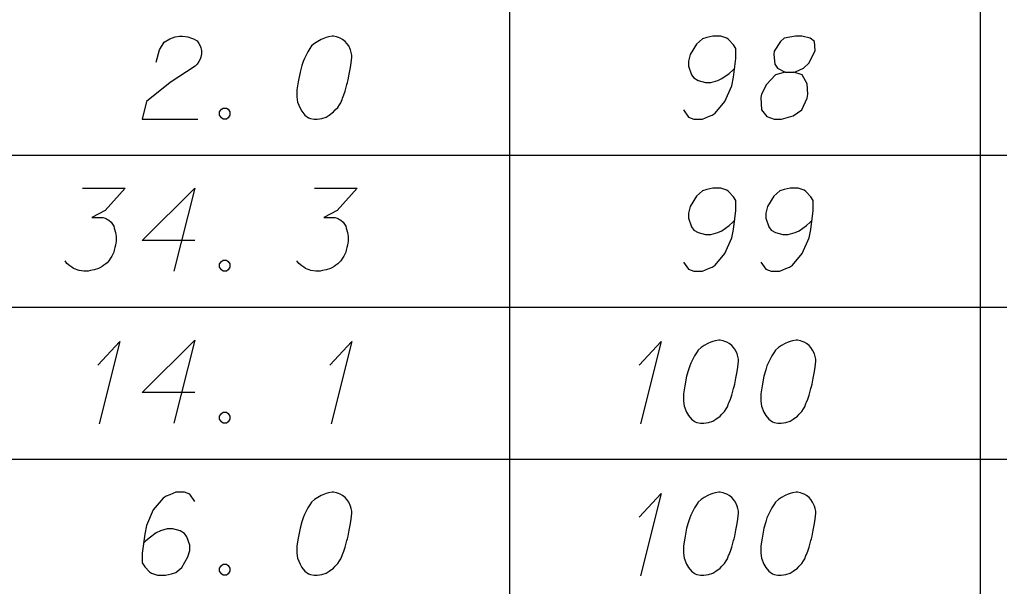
# Model space of a CAD drawing. Extents: x 2074207 to 2076812, y 516372 to 523312.
# Drawn here: x 2076621.8 to 2076678.5, y 519647 to 519679.9 of the extents above; entities that cross this region are included whole.
import ezdxf

# ---------------------------------------------------------------- set-up
doc = ezdxf.new("R2010")
doc.units = 0
doc.layers.add('Prop DirtTable_ Soil Test Results - Outline (Minor)', color=7, linetype='Continuous')
doc.layers.add('Prop DirtTable_ Soil Test Results - Tx (Sample Data)', color=7, linetype='Continuous')

msp = doc.modelspace()

# ---------------------------------------------------------------- linework, layer by layer
at = {"layer": 'Prop DirtTable_ Soil Test Results - Outline (Minor)'}
for p, q in [((2076650.154, 519680.81), (2076650.154, 519672.01)), ((2076677.413, 519680.81), (2076677.413, 519672.01)), ((2076260.609, 519672.01), (2076811.903, 519672.01)), ((2076260.609, 519672.01), (2076811.903, 519672.01)), ((2076650.154, 519672.01), (2076650.154, 519663.21)), ((2076677.413, 519672.01), (2076677.413, 519663.21)), ((2076260.609, 519663.21), (2076811.903, 519663.21)), ((2076260.609, 519663.21), (2076811.903, 519663.21)), ((2076650.154, 519663.21), (2076650.154, 519654.41)), ((2076677.413, 519663.21), (2076677.413, 519654.41)), ((2076260.609, 519654.41), (2076811.903, 519654.41)), ((2076260.609, 519654.41), (2076811.903, 519654.41)), ((2076650.154, 519654.41), (2076650.154, 519645.61)), ((2076677.413, 519654.41), (2076677.413, 519645.61))]:
    msp.add_line(p, q, dxfattribs=at)
at = {"layer": 'Prop DirtTable_ Soil Test Results - Tx (Sample Data)'}
for points in [[(2076629.687, 519677.379), (2076629.863, 519678.097), (2076630.146, 519678.551), (2076630.463, 519678.74), (2076630.78, 519678.853), (2076631.027, 519678.891), (2076631.204, 519678.891), (2076631.521, 519678.853), (2076631.733, 519678.778), (2076631.839, 519678.74), (2076632.05, 519678.626), (2076632.156, 519678.475), (2076632.227, 519678.324), (2076632.262, 519678.211), (2076632.297, 519678.059), (2076632.297, 519677.87), (2076632.262, 519677.681), (2076632.227, 519677.568), (2076632.156, 519677.417), (2076632.05, 519677.266), (2076631.945, 519677.152), (2076630.498, 519676.207), (2076629.123, 519675.111), (2076628.876, 519674.091), (2076632.086, 519674.091)], [(2076639.952, 519678.891), (2076639.882, 519678.891), (2076639.67, 519678.853), (2076639.529, 519678.815), (2076639.423, 519678.778), (2076639.247, 519678.702), (2076639.035, 519678.589), (2076638.859, 519678.475), (2076638.682, 519678.324), (2076638.576, 519678.173), (2076638.471, 519677.984), (2076638.365, 519677.795), (2076638.259, 519677.568), (2076638.188, 519677.417), (2076638.118, 519677.19), (2076638.012, 519676.812), (2076637.906, 519676.245), (2076637.836, 519675.792), (2076637.836, 519675.376), (2076637.871, 519675.074), (2076638.012, 519674.733), (2076638.118, 519674.544), (2076638.294, 519674.318), (2076638.506, 519674.167), (2076638.612, 519674.129), (2076638.823, 519674.091), (2076639, 519674.091), (2076639.282, 519674.129), (2076639.529, 519674.204), (2076639.705, 519674.318), (2076639.952, 519674.507), (2076640.058, 519674.62), (2076640.199, 519674.771), (2076640.305, 519674.922), (2076640.375, 519675.036), (2076640.446, 519675.225), (2076640.481, 519675.3), (2076640.552, 519675.489), (2076640.622, 519675.716), (2076640.693, 519675.943), (2076640.728, 519676.094), (2076640.763, 519676.207), (2076640.799, 519676.359), (2076640.869, 519676.699), (2076640.905, 519676.888), (2076640.94, 519677.077), (2076640.975, 519677.341), (2076641.01, 519677.681), (2076641.01, 519677.795), (2076640.975, 519677.946), (2076640.94, 519678.097), (2076640.834, 519678.324), (2076640.728, 519678.475), (2076640.622, 519678.589), (2076640.481, 519678.702), (2076640.34, 519678.778), (2076640.234, 519678.815), (2076640.129, 519678.853), (2076639.952, 519678.891)], [(2076660.236, 519674.62), (2076660.518, 519674.204), (2076660.835, 519674.091), (2076661.329, 519674.091), (2076661.682, 519674.242), (2076661.894, 519674.318), (2076662.07, 519674.431), (2076662.634, 519675.111), (2076663.022, 519676.018), (2076663.128, 519676.51), (2076663.269, 519677.606), (2076663.269, 519678.173), (2076663.128, 519678.4), (2076662.846, 519678.702), (2076662.74, 519678.778), (2076662.387, 519678.891), (2076661.929, 519678.891), (2076661.576, 519678.815), (2076661.329, 519678.74), (2076660.976, 519678.437), (2076660.624, 519677.833), (2076660.518, 519677.455), (2076660.518, 519677.152), (2076660.694, 519676.661), (2076660.835, 519676.472), (2076661.082, 519676.321), (2076661.506, 519676.207), (2076661.823, 519676.207), (2076662.211, 519676.321), (2076662.458, 519676.434), (2076662.881, 519676.737), (2076663.093, 519676.926), (2076663.199, 519677.039)], [(2076666.127, 519676.812), (2076666.62, 519676.812), (2076666.762, 519676.85), (2076667.185, 519677.039), (2076667.502, 519677.341), (2076667.855, 519678.059), (2076667.82, 519678.589), (2076667.573, 519678.778), (2076667.079, 519678.891), (2076666.726, 519678.891), (2076666.056, 519678.778), (2076665.844, 519678.589), (2076665.492, 519678.022), (2076665.456, 519677.833), (2076665.527, 519677.266), (2076665.668, 519677.039), (2076666.127, 519676.812), (2076665.562, 519676.661), (2076665.033, 519676.094), (2076664.751, 519675.527), (2076664.716, 519675.338), (2076664.751, 519674.62), (2076665.068, 519674.242), (2076665.492, 519674.091), (2076665.915, 519674.091), (2076666.585, 519674.28), (2076667.079, 519674.62), (2076667.397, 519675.3), (2076667.432, 519675.527), (2076667.397, 519676.132), (2076667.114, 519676.661), (2076666.62, 519676.812)], [(2076633.567, 519674.733), (2076633.744, 519674.733), (2076633.849, 519674.658), (2076633.955, 519674.507), (2076633.955, 519674.318), (2076633.849, 519674.167), (2076633.744, 519674.091), (2076633.567, 519674.091), (2076633.461, 519674.167), (2076633.356, 519674.318), (2076633.356, 519674.507), (2076633.461, 519674.658), (2076633.567, 519674.733)], [(2076625.419, 519670.091), (2076627.888, 519670.091), (2076626.724, 519668.806), (2076625.948, 519668.39), (2076626.583, 519668.39), (2076626.724, 519668.352), (2076626.794, 519668.315), (2076626.865, 519668.277), (2076626.935, 519668.239), (2076627.077, 519668.126), (2076627.147, 519668.012), (2076627.218, 519667.899), (2076627.253, 519667.785), (2076627.323, 519667.521), (2076627.359, 519667.294), (2076627.359, 519667.181), (2076627.359, 519667.03), (2076627.323, 519666.803), (2076627.288, 519666.652), (2076627.253, 519666.5), (2076627.218, 519666.387), (2076627.182, 519666.311), (2076627.147, 519666.236), (2076627.112, 519666.16), (2076627.041, 519666.047), (2076626.935, 519665.896), (2076626.83, 519665.782), (2076626.759, 519665.707), (2076626.653, 519665.631), (2076626.547, 519665.555), (2076626.406, 519665.48), (2076626.336, 519665.442), (2076626.089, 519665.367), (2076625.877, 519665.329), (2076625.736, 519665.291), (2076625.489, 519665.291), (2076625.207, 519665.329), (2076625.101, 519665.367), (2076624.995, 519665.404), (2076624.889, 519665.442), (2076624.784, 519665.518), (2076624.678, 519665.593), (2076624.501, 519665.744), (2076624.396, 519665.896)], [(2076631.909, 519667.067), (2076628.876, 519667.067), (2076631.909, 519670.091), (2076630.71, 519665.291)], [(2076638.859, 519670.091), (2076641.328, 519670.091), (2076640.164, 519668.806), (2076639.388, 519668.39), (2076640.023, 519668.39), (2076640.164, 519668.352), (2076640.234, 519668.315), (2076640.305, 519668.277), (2076640.375, 519668.239), (2076640.517, 519668.126), (2076640.587, 519668.012), (2076640.658, 519667.899), (2076640.693, 519667.785), (2076640.763, 519667.521), (2076640.799, 519667.294), (2076640.799, 519667.181), (2076640.799, 519667.03), (2076640.763, 519666.803), (2076640.728, 519666.652), (2076640.693, 519666.5), (2076640.658, 519666.387), (2076640.622, 519666.311), (2076640.587, 519666.236), (2076640.552, 519666.16), (2076640.481, 519666.047), (2076640.375, 519665.896), (2076640.27, 519665.782), (2076640.199, 519665.707), (2076640.093, 519665.631), (2076639.987, 519665.555), (2076639.846, 519665.48), (2076639.776, 519665.442), (2076639.529, 519665.367), (2076639.317, 519665.329), (2076639.176, 519665.291), (2076638.929, 519665.291), (2076638.647, 519665.329), (2076638.541, 519665.367), (2076638.435, 519665.404), (2076638.329, 519665.442), (2076638.224, 519665.518), (2076638.118, 519665.593), (2076637.941, 519665.744), (2076637.836, 519665.896)], [(2076660.236, 519665.82), (2076660.518, 519665.404), (2076660.835, 519665.291), (2076661.329, 519665.291), (2076661.682, 519665.442), (2076661.894, 519665.518), (2076662.07, 519665.631), (2076662.634, 519666.311), (2076663.022, 519667.218), (2076663.128, 519667.71), (2076663.269, 519668.806), (2076663.269, 519669.373), (2076663.128, 519669.6), (2076662.846, 519669.902), (2076662.74, 519669.978), (2076662.387, 519670.091), (2076661.929, 519670.091), (2076661.576, 519670.015), (2076661.329, 519669.94), (2076660.976, 519669.637), (2076660.624, 519669.033), (2076660.518, 519668.655), (2076660.518, 519668.352), (2076660.694, 519667.861), (2076660.835, 519667.672), (2076661.082, 519667.521), (2076661.506, 519667.407), (2076661.823, 519667.407), (2076662.211, 519667.521), (2076662.458, 519667.634), (2076662.881, 519667.937), (2076663.093, 519668.126), (2076663.199, 519668.239)], [(2076664.716, 519665.82), (2076664.998, 519665.404), (2076665.315, 519665.291), (2076665.809, 519665.291), (2076666.162, 519665.442), (2076666.374, 519665.518), (2076666.55, 519665.631), (2076667.114, 519666.311), (2076667.502, 519667.218), (2076667.608, 519667.71), (2076667.749, 519668.806), (2076667.749, 519669.373), (2076667.608, 519669.6), (2076667.326, 519669.902), (2076667.22, 519669.978), (2076666.867, 519670.091), (2076666.409, 519670.091), (2076666.056, 519670.015), (2076665.809, 519669.94), (2076665.456, 519669.637), (2076665.104, 519669.033), (2076664.998, 519668.655), (2076664.998, 519668.352), (2076665.174, 519667.861), (2076665.315, 519667.672), (2076665.562, 519667.521), (2076665.986, 519667.407), (2076666.303, 519667.407), (2076666.691, 519667.521), (2076666.938, 519667.634), (2076667.361, 519667.937), (2076667.573, 519668.126), (2076667.679, 519668.239)], [(2076633.567, 519665.933), (2076633.744, 519665.933), (2076633.849, 519665.858), (2076633.955, 519665.707), (2076633.955, 519665.518), (2076633.849, 519665.367), (2076633.744, 519665.291), (2076633.567, 519665.291), (2076633.461, 519665.367), (2076633.356, 519665.518), (2076633.356, 519665.707), (2076633.461, 519665.858), (2076633.567, 519665.933)], [(2076626.3, 519659.855), (2076627.57, 519661.215), (2076626.371, 519656.453)], [(2076631.909, 519658.267), (2076628.876, 519658.267), (2076631.909, 519661.291), (2076630.71, 519656.491)], [(2076639.74, 519659.855), (2076641.01, 519661.215), (2076639.811, 519656.453)], [(2076657.66, 519659.855), (2076658.93, 519661.215), (2076657.731, 519656.453)], [(2076662.352, 519661.291), (2076662.282, 519661.291), (2076662.07, 519661.253), (2076661.929, 519661.215), (2076661.823, 519661.178), (2076661.647, 519661.102), (2076661.435, 519660.989), (2076661.259, 519660.875), (2076661.082, 519660.724), (2076660.976, 519660.573), (2076660.871, 519660.384), (2076660.765, 519660.195), (2076660.659, 519659.968), (2076660.588, 519659.817), (2076660.518, 519659.59), (2076660.412, 519659.212), (2076660.306, 519658.645), (2076660.236, 519658.192), (2076660.236, 519657.776), (2076660.271, 519657.474), (2076660.412, 519657.133), (2076660.518, 519656.944), (2076660.694, 519656.718), (2076660.906, 519656.567), (2076661.012, 519656.529), (2076661.223, 519656.491), (2076661.4, 519656.491), (2076661.682, 519656.529), (2076661.929, 519656.604), (2076662.105, 519656.718), (2076662.352, 519656.907), (2076662.458, 519657.02), (2076662.599, 519657.171), (2076662.705, 519657.322), (2076662.775, 519657.436), (2076662.846, 519657.625), (2076662.881, 519657.7), (2076662.952, 519657.889), (2076663.022, 519658.116), (2076663.093, 519658.343), (2076663.128, 519658.494), (2076663.163, 519658.607), (2076663.199, 519658.759), (2076663.269, 519659.099), (2076663.305, 519659.288), (2076663.34, 519659.477), (2076663.375, 519659.741), (2076663.41, 519660.081), (2076663.41, 519660.195), (2076663.375, 519660.346), (2076663.34, 519660.497), (2076663.234, 519660.724), (2076663.128, 519660.875), (2076663.022, 519660.989), (2076662.881, 519661.102), (2076662.74, 519661.178), (2076662.634, 519661.215), (2076662.529, 519661.253), (2076662.352, 519661.291)], [(2076666.832, 519661.291), (2076666.762, 519661.291), (2076666.55, 519661.253), (2076666.409, 519661.215), (2076666.303, 519661.178), (2076666.127, 519661.102), (2076665.915, 519660.989), (2076665.739, 519660.875), (2076665.562, 519660.724), (2076665.456, 519660.573), (2076665.351, 519660.384), (2076665.245, 519660.195), (2076665.139, 519659.968), (2076665.068, 519659.817), (2076664.998, 519659.59), (2076664.892, 519659.212), (2076664.786, 519658.645), (2076664.716, 519658.192), (2076664.716, 519657.776), (2076664.751, 519657.474), (2076664.892, 519657.133), (2076664.998, 519656.944), (2076665.174, 519656.718), (2076665.386, 519656.567), (2076665.492, 519656.529), (2076665.703, 519656.491), (2076665.88, 519656.491), (2076666.162, 519656.529), (2076666.409, 519656.604), (2076666.585, 519656.718), (2076666.832, 519656.907), (2076666.938, 519657.02), (2076667.079, 519657.171), (2076667.185, 519657.322), (2076667.255, 519657.436), (2076667.326, 519657.625), (2076667.361, 519657.7), (2076667.432, 519657.889), (2076667.502, 519658.116), (2076667.573, 519658.343), (2076667.608, 519658.494), (2076667.643, 519658.607), (2076667.679, 519658.759), (2076667.749, 519659.099), (2076667.785, 519659.288), (2076667.82, 519659.477), (2076667.855, 519659.741), (2076667.89, 519660.081), (2076667.89, 519660.195), (2076667.855, 519660.346), (2076667.82, 519660.497), (2076667.714, 519660.724), (2076667.608, 519660.875), (2076667.502, 519660.989), (2076667.361, 519661.102), (2076667.22, 519661.178), (2076667.114, 519661.215), (2076667.009, 519661.253), (2076666.832, 519661.291)], [(2076633.567, 519657.133), (2076633.744, 519657.133), (2076633.849, 519657.058), (2076633.955, 519656.907), (2076633.955, 519656.718), (2076633.849, 519656.567), (2076633.744, 519656.491), (2076633.567, 519656.491), (2076633.461, 519656.567), (2076633.356, 519656.718), (2076633.356, 519656.907), (2076633.461, 519657.058), (2076633.567, 519657.133)], [(2076631.909, 519651.962), (2076631.627, 519652.378), (2076631.31, 519652.491), (2076630.816, 519652.491), (2076630.463, 519652.34), (2076630.251, 519652.264), (2076630.075, 519652.151), (2076629.511, 519651.47), (2076629.123, 519650.563), (2076629.017, 519650.072), (2076628.876, 519648.976), (2076628.876, 519648.409), (2076629.017, 519648.182), (2076629.299, 519647.88), (2076629.405, 519647.804), (2076629.758, 519647.691), (2076630.216, 519647.691), (2076630.569, 519647.767), (2076630.816, 519647.842), (2076631.169, 519648.144), (2076631.521, 519648.749), (2076631.627, 519649.127), (2076631.627, 519649.43), (2076631.451, 519649.921), (2076631.31, 519650.11), (2076631.063, 519650.261), (2076630.639, 519650.374), (2076630.322, 519650.374), (2076629.934, 519650.261), (2076629.687, 519650.148), (2076629.264, 519649.845), (2076629.052, 519649.656), (2076628.946, 519649.543)], [(2076639.952, 519652.491), (2076639.882, 519652.491), (2076639.67, 519652.453), (2076639.529, 519652.415), (2076639.423, 519652.378), (2076639.247, 519652.302), (2076639.035, 519652.189), (2076638.859, 519652.075), (2076638.682, 519651.924), (2076638.576, 519651.773), (2076638.471, 519651.584), (2076638.365, 519651.395), (2076638.259, 519651.168), (2076638.188, 519651.017), (2076638.118, 519650.79), (2076638.012, 519650.412), (2076637.906, 519649.845), (2076637.836, 519649.392), (2076637.836, 519648.976), (2076637.871, 519648.674), (2076638.012, 519648.333), (2076638.118, 519648.144), (2076638.294, 519647.918), (2076638.506, 519647.767), (2076638.612, 519647.729), (2076638.823, 519647.691), (2076639, 519647.691), (2076639.282, 519647.729), (2076639.529, 519647.804), (2076639.705, 519647.918), (2076639.952, 519648.107), (2076640.058, 519648.22), (2076640.199, 519648.371), (2076640.305, 519648.522), (2076640.375, 519648.636), (2076640.446, 519648.825), (2076640.481, 519648.9), (2076640.552, 519649.089), (2076640.622, 519649.316), (2076640.693, 519649.543), (2076640.728, 519649.694), (2076640.763, 519649.807), (2076640.799, 519649.959), (2076640.869, 519650.299), (2076640.905, 519650.488), (2076640.94, 519650.677), (2076640.975, 519650.941), (2076641.01, 519651.281), (2076641.01, 519651.395), (2076640.975, 519651.546), (2076640.94, 519651.697), (2076640.834, 519651.924), (2076640.728, 519652.075), (2076640.622, 519652.189), (2076640.481, 519652.302), (2076640.34, 519652.378), (2076640.234, 519652.415), (2076640.129, 519652.453), (2076639.952, 519652.491)], [(2076657.66, 519651.055), (2076658.93, 519652.415), (2076657.731, 519647.653)], [(2076662.352, 519652.491), (2076662.282, 519652.491), (2076662.07, 519652.453), (2076661.929, 519652.415), (2076661.823, 519652.378), (2076661.647, 519652.302), (2076661.435, 519652.189), (2076661.259, 519652.075), (2076661.082, 519651.924), (2076660.976, 519651.773), (2076660.871, 519651.584), (2076660.765, 519651.395), (2076660.659, 519651.168), (2076660.588, 519651.017), (2076660.518, 519650.79), (2076660.412, 519650.412), (2076660.306, 519649.845), (2076660.236, 519649.392), (2076660.236, 519648.976), (2076660.271, 519648.674), (2076660.412, 519648.333), (2076660.518, 519648.144), (2076660.694, 519647.918), (2076660.906, 519647.767), (2076661.012, 519647.729), (2076661.223, 519647.691), (2076661.4, 519647.691), (2076661.682, 519647.729), (2076661.929, 519647.804), (2076662.105, 519647.918), (2076662.352, 519648.107), (2076662.458, 519648.22), (2076662.599, 519648.371), (2076662.705, 519648.522), (2076662.775, 519648.636), (2076662.846, 519648.825), (2076662.881, 519648.9), (2076662.952, 519649.089), (2076663.022, 519649.316), (2076663.093, 519649.543), (2076663.128, 519649.694), (2076663.163, 519649.807), (2076663.199, 519649.959), (2076663.269, 519650.299), (2076663.305, 519650.488), (2076663.34, 519650.677), (2076663.375, 519650.941), (2076663.41, 519651.281), (2076663.41, 519651.395), (2076663.375, 519651.546), (2076663.34, 519651.697), (2076663.234, 519651.924), (2076663.128, 519652.075), (2076663.022, 519652.189), (2076662.881, 519652.302), (2076662.74, 519652.378), (2076662.634, 519652.415), (2076662.529, 519652.453), (2076662.352, 519652.491)], [(2076666.832, 519652.491), (2076666.762, 519652.491), (2076666.55, 519652.453), (2076666.409, 519652.415), (2076666.303, 519652.378), (2076666.127, 519652.302), (2076665.915, 519652.189), (2076665.739, 519652.075), (2076665.562, 519651.924), (2076665.456, 519651.773), (2076665.351, 519651.584), (2076665.245, 519651.395), (2076665.139, 519651.168), (2076665.068, 519651.017), (2076664.998, 519650.79), (2076664.892, 519650.412), (2076664.786, 519649.845), (2076664.716, 519649.392), (2076664.716, 519648.976), (2076664.751, 519648.674), (2076664.892, 519648.333), (2076664.998, 519648.144), (2076665.174, 519647.918), (2076665.386, 519647.767), (2076665.492, 519647.729), (2076665.703, 519647.691), (2076665.88, 519647.691), (2076666.162, 519647.729), (2076666.409, 519647.804), (2076666.585, 519647.918), (2076666.832, 519648.107), (2076666.938, 519648.22), (2076667.079, 519648.371), (2076667.185, 519648.522), (2076667.255, 519648.636), (2076667.326, 519648.825), (2076667.361, 519648.9), (2076667.432, 519649.089), (2076667.502, 519649.316), (2076667.573, 519649.543), (2076667.608, 519649.694), (2076667.643, 519649.807), (2076667.679, 519649.959), (2076667.749, 519650.299), (2076667.785, 519650.488), (2076667.82, 519650.677), (2076667.855, 519650.941), (2076667.89, 519651.281), (2076667.89, 519651.395), (2076667.855, 519651.546), (2076667.82, 519651.697), (2076667.714, 519651.924), (2076667.608, 519652.075), (2076667.502, 519652.189), (2076667.361, 519652.302), (2076667.22, 519652.378), (2076667.114, 519652.415), (2076667.009, 519652.453), (2076666.832, 519652.491)], [(2076633.567, 519648.333), (2076633.744, 519648.333), (2076633.849, 519648.258), (2076633.955, 519648.107), (2076633.955, 519647.918), (2076633.849, 519647.767), (2076633.744, 519647.691), (2076633.567, 519647.691), (2076633.461, 519647.767), (2076633.356, 519647.918), (2076633.356, 519648.107), (2076633.461, 519648.258), (2076633.567, 519648.333)]]:
    msp.add_lwpolyline(points, dxfattribs=at)

doc.saveas('drawing.dxf')
